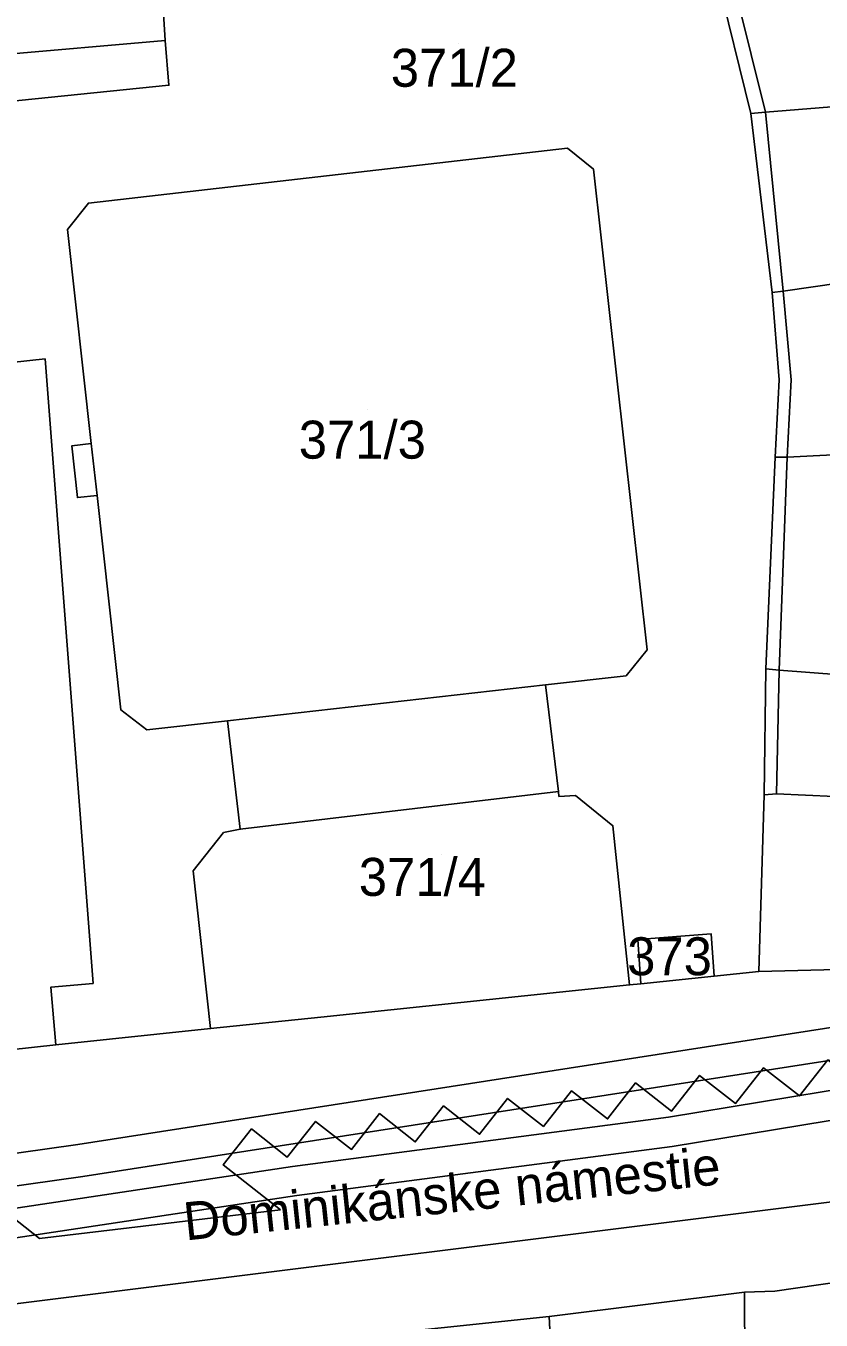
# Model space of a CAD drawing. Extents: x -263423 to -261326, y -1240067 to -1237864.
# Drawn here: x -263148.8 to -263106.9, y -1239574.4 to -1239506.3 of the extents above; entities that cross this region are included whole.
import ezdxf

# ---------------------------------------------------------------- set-up
doc = ezdxf.new("R2010")
doc.units = 0
for name, color, linetype in [('body_kn', 7, 'Continuous'), ('kladpar_druhypozemkov', 7, 'Continuous'), ('kladpar_hranice', 7, 'Continuous'), ('kladpar_parcelnecisla', 7, 'Continuous'), ('kladpar_plochy', 7, 'Continuous'), ('popisy', 7, 'Continuous'), ('tarchy_linie', 7, 'Continuous'), ('zappar_hrandruhpozemk', 7, 'Continuous')]:
    doc.layers.add(name, color=color, linetype=linetype)

msp = doc.modelspace()

# ---------------------------------------------------------------- linework, layer by layer
at = {"layer": 'body_kn'}
for p, q in [((-263141.44, -1239507.05), (-263141.44, -1239507.05)), ((-263141.24, -1239509.4), (-263141.24, -1239509.4)), ((-263110.6, -1239510.88), (-263110.6, -1239510.88)), ((-263109.84, -1239510.82), (-263109.84, -1239510.82)), ((-263109.84, -1239510.82), (-263109.84, -1239510.82)), ((-263120.26, -1239512.72), (-263120.26, -1239512.72)), ((-263118.89, -1239513.81), (-263118.89, -1239513.81)), ((-263145.48, -1239515.6), (-263145.48, -1239515.6)), ((-263145.48, -1239515.6), (-263145.48, -1239515.6)), ((-263146.59, -1239517), (-263146.59, -1239517)), ((-263109.49, -1239520.32), (-263109.49, -1239520.32)), ((-263108.91, -1239520.25), (-263108.91, -1239520.25)), ((-263108.91, -1239520.25), (-263108.91, -1239520.25)), ((-263147.76, -1239523.81), (-263147.76, -1239523.81)), ((-263109.12, -1239524.91), (-263109.12, -1239524.91)), ((-263108.48, -1239524.91), (-263108.48, -1239524.91)), ((-263146.35, -1239528.38), (-263146.35, -1239528.38)), ((-263145.33, -1239528.27), (-263145.33, -1239528.27)), ((-263145.33, -1239528.27), (-263145.33, -1239528.27)), ((-263109.32, -1239528.98), (-263109.32, -1239528.98)), ((-263108.69, -1239528.99), (-263108.69, -1239528.99)), ((-263108.69, -1239528.99), (-263108.69, -1239528.99)), ((-263146.06, -1239531.11), (-263146.06, -1239531.11)), ((-263145.02, -1239531), (-263145.02, -1239531)), ((-263116.07, -1239539.12), (-263116.07, -1239539.12)), ((-263109.81, -1239540.13), (-263109.81, -1239540.13)), ((-263117.17, -1239540.49), (-263117.17, -1239540.49)), ((-263109.11, -1239540.2), (-263109.11, -1239540.2)), ((-263109.11, -1239540.2), (-263109.11, -1239540.2)), ((-263121.41, -1239540.97), (-263121.41, -1239540.97)), ((-263143.77, -1239542.29), (-263143.77, -1239542.29)), ((-263138.16, -1239542.86), (-263138.16, -1239542.86)), ((-263138.16, -1239542.86), (-263138.16, -1239542.86)), ((-263142.41, -1239543.34), (-263142.41, -1239543.34)), ((-263120.74, -1239546.58), (-263120.74, -1239546.58)), ((-263120.71, -1239546.84), (-263120.71, -1239546.84)), ((-263119.84, -1239546.79), (-263119.84, -1239546.79)), ((-263109.9, -1239546.76), (-263109.9, -1239546.76)), ((-263109.26, -1239546.7), (-263109.26, -1239546.7)), ((-263138.37, -1239548.75), (-263138.37, -1239548.75)), ((-263137.49, -1239548.57), (-263137.49, -1239548.57)), ((-263137.49, -1239548.57), (-263137.49, -1239548.57)), ((-263117.87, -1239548.39), (-263117.87, -1239548.39)), ((-263139.97, -1239550.76), (-263139.97, -1239550.76)), ((-263116.56, -1239554.37), (-263116.56, -1239554.37)), ((-263116.56, -1239554.37), (-263116.56, -1239554.37)), ((-263112.69, -1239554.08), (-263112.69, -1239554.08)), ((-263112.53, -1239556.3), (-263112.53, -1239556.3)), ((-263110.18, -1239556.06), (-263110.18, -1239556.06)), ((-263147.46, -1239556.88), (-263147.46, -1239556.88)), ((-263145.24, -1239556.69), (-263145.24, -1239556.69)), ((-263116.99, -1239556.77), (-263116.99, -1239556.77)), ((-263116.39, -1239556.71), (-263116.39, -1239556.71)), ((-263133.25, -1239558.46), (-263133.25, -1239558.46)), ((-263139.05, -1239559.07), (-263139.05, -1239559.07)), ((-263147.2, -1239559.93), (-263147.2, -1239559.93)), ((-263109.93, -1239561.13), (-263109.93, -1239561.13)), ((-263116.67, -1239561.93), (-263116.67, -1239561.93)), ((-263113.3, -1239561.53), (-263113.3, -1239561.53)), ((-263120.04, -1239562.34), (-263120.04, -1239562.34)), ((-263108.05, -1239562.61), (-263108.05, -1239562.61)), ((-263126.78, -1239563.14), (-263126.78, -1239563.14)), ((-263123.41, -1239562.74), (-263123.41, -1239562.74)), ((-263111.41, -1239563.01), (-263111.41, -1239563.01)), ((-263133.52, -1239563.95), (-263133.52, -1239563.95)), ((-263130.15, -1239563.54), (-263130.15, -1239563.54)), ((-263118.15, -1239563.82), (-263118.15, -1239563.82)), ((-263114.94, -1239563.73), (-263114.94, -1239563.73)), ((-263114.79, -1239563.42), (-263114.79, -1239563.42)), ((-263136.89, -1239564.35), (-263136.89, -1239564.35)), ((-263124.89, -1239564.63), (-263124.89, -1239564.63)), ((-263121.53, -1239564.22), (-263121.53, -1239564.22)), ((-263146.04, -1239565.17), (-263146.04, -1239565.17)), ((-263128.27, -1239565.03), (-263128.27, -1239565.03)), ((-263114.74, -1239565.27), (-263114.74, -1239565.27)), ((-263135.01, -1239565.83), (-263135.01, -1239565.83)), ((-263131.63, -1239565.43), (-263131.63, -1239565.43)), ((-263138.38, -1239566.24), (-263138.38, -1239566.24)), ((-263134.74, -1239566.33), (-263134.74, -1239566.33)), ((-263145.78, -1239566.85), (-263145.78, -1239566.85)), ((-263134.51, -1239567.86), (-263134.51, -1239567.86)), ((-263135.37, -1239568.6), (-263135.37, -1239568.6)), ((-263148.05, -1239570.12), (-263148.05, -1239570.12)), ((-263109.35, -1239572.89), (-263109.35, -1239572.89)), ((-263110.94, -1239572.95), (-263110.94, -1239572.95)), ((-263110.94, -1239572.95), (-263110.94, -1239572.95)), ((-263121.22, -1239574.23), (-263121.22, -1239574.23)), ((-263121.22, -1239574.23), (-263121.22, -1239574.23))]:
    msp.add_line(p, q, dxfattribs=at)
at = {"layer": 'kladpar_druhypozemkov'}
for p, q in [((-263125.98, -1239507.18), (-263125.98, -1239507.18)), ((-263130.81, -1239526.49), (-263130.81, -1239526.49)), ((-263126.91, -1239549.88), (-263126.91, -1239549.88)), ((-263113.99, -1239554.83), (-263113.99, -1239554.83))]:
    msp.add_line(p, q, dxfattribs=at)
at = {"layer": 'kladpar_hranice'}
for points in [[(-263143.86, -1239500.96), (-263141.83, -1239500.83), (-263141.44, -1239507.05), (-263141.24, -1239509.4), (-263153.8, -1239510.68), (-263153.09, -1239524.38), (-263192.74, -1239527.95), (-263193.44, -1239522.62), (-263195.66, -1239505.5), (-263154.66, -1239501.78), (-263143.86, -1239500.96)], [(-263153.8, -1239510.68), (-263141.24, -1239509.4), (-263141.44, -1239507.05), (-263141.83, -1239500.83)], [(-263093.92, -1239502.11), (-263093.5, -1239509.51), (-263101.79, -1239510.16), (-263109.84, -1239510.82), (-263110.6, -1239510.88), (-263112.37, -1239503.67), (-263111.66, -1239503.48), (-263102.02, -1239502.45), (-263093.92, -1239502.11)], [(-263112.37, -1239503.67), (-263110.6, -1239510.88), (-263109.49, -1239520.32), (-263109.12, -1239524.91), (-263109.32, -1239528.98), (-263109.81, -1239540.13), (-263109.9, -1239546.76), (-263110.18, -1239556.06), (-263112.53, -1239556.3), (-263112.69, -1239554.08), (-263116.56, -1239554.37), (-263116.39, -1239556.71), (-263116.99, -1239556.77), (-263117.87, -1239548.39), (-263119.84, -1239546.79), (-263120.71, -1239546.84), (-263120.74, -1239546.58), (-263121.41, -1239540.97), (-263117.17, -1239540.49), (-263116.07, -1239539.12), (-263118.89, -1239513.81), (-263120.26, -1239512.72), (-263145.48, -1239515.6), (-263146.59, -1239517), (-263145.33, -1239528.27), (-263146.35, -1239528.38), (-263146.06, -1239531.11), (-263145.02, -1239531), (-263143.77, -1239542.29), (-263142.41, -1239543.34), (-263138.16, -1239542.86), (-263137.49, -1239548.57), (-263138.37, -1239548.75), (-263139.97, -1239550.76), (-263139.05, -1239559.07), (-263147.2, -1239559.93), (-263147.46, -1239556.88), (-263145.24, -1239556.69), (-263147.76, -1239523.81), (-263153.09, -1239524.38)], [(-263093.5, -1239509.51), (-263093.46, -1239518.3), (-263101.38, -1239519.15), (-263108.91, -1239520.25), (-263109.49, -1239520.32), (-263110.6, -1239510.88), (-263109.84, -1239510.82), (-263101.79, -1239510.16), (-263093.5, -1239509.51)], [(-263145.48, -1239515.6), (-263120.26, -1239512.72), (-263118.89, -1239513.81), (-263116.07, -1239539.12), (-263117.17, -1239540.49), (-263121.41, -1239540.97), (-263138.16, -1239542.86), (-263142.41, -1239543.34), (-263143.77, -1239542.29), (-263145.02, -1239531), (-263146.06, -1239531.11), (-263146.35, -1239528.38), (-263145.33, -1239528.27), (-263146.59, -1239517), (-263145.48, -1239515.6)], [(-263093.46, -1239518.3), (-263093.5, -1239528.56), (-263099.75, -1239528.53), (-263108.69, -1239528.99), (-263109.32, -1239528.98), (-263109.12, -1239524.91), (-263109.49, -1239520.32), (-263108.91, -1239520.25), (-263101.38, -1239519.15), (-263093.46, -1239518.3)], [(-263153.09, -1239524.38), (-263147.76, -1239523.81), (-263145.24, -1239556.69), (-263147.46, -1239556.88), (-263147.2, -1239559.93), (-263152.03, -1239560.44)], [(-263093.5, -1239528.56), (-263093.67, -1239540.48), (-263099.41, -1239540.64), (-263102.66, -1239540.68), (-263109.11, -1239540.2), (-263109.81, -1239540.13), (-263109.32, -1239528.98), (-263108.69, -1239528.99), (-263099.75, -1239528.53), (-263093.5, -1239528.56)], [(-263099.41, -1239540.64), (-263093.67, -1239540.48), (-263093.82, -1239546.66), (-263102.75, -1239546.93), (-263106.2, -1239546.84), (-263109.26, -1239546.7), (-263109.9, -1239546.76), (-263109.81, -1239540.13), (-263109.11, -1239540.2), (-263102.66, -1239540.68), (-263099.41, -1239540.64)], [(-263138.16, -1239542.86), (-263121.41, -1239540.97), (-263120.74, -1239546.58), (-263120.71, -1239546.84), (-263119.84, -1239546.79), (-263117.87, -1239548.39), (-263116.99, -1239556.77), (-263133.25, -1239558.46), (-263139.05, -1239559.07), (-263139.97, -1239550.76), (-263138.37, -1239548.75), (-263137.49, -1239548.57), (-263138.16, -1239542.86)], [(-263093.82, -1239546.66), (-263093.78, -1239555.64), (-263110.18, -1239556.06), (-263109.9, -1239546.76), (-263109.26, -1239546.7), (-263106.2, -1239546.84), (-263102.75, -1239546.93), (-263093.82, -1239546.66)], [(-263116.56, -1239554.37), (-263112.69, -1239554.08), (-263112.53, -1239556.3), (-263116.39, -1239556.71), (-263116.56, -1239554.37)], [(-263152.03, -1239560.44), (-263147.2, -1239559.93), (-263139.05, -1239559.07), (-263133.25, -1239558.46), (-263116.99, -1239556.77), (-263116.39, -1239556.71), (-263112.53, -1239556.3), (-263110.18, -1239556.06), (-263093.78, -1239555.64)], [(-263094.33, -1239584.51), (-263103.52, -1239585.03), (-263107.29, -1239585.14), (-263110.48, -1239585.25), (-263110.66, -1239582.32), (-263110.91, -1239580.28), (-263110.94, -1239572.95), (-263109.35, -1239572.89), (-263100.02, -1239571.54), (-263100.03, -1239571.44), (-263094.34, -1239570.77), (-263094.22, -1239572.27), (-263094.27, -1239577.42), (-263094.43, -1239577.42), (-263094.33, -1239584.51)], [(-263100.02, -1239571.54), (-263109.35, -1239572.89), (-263110.94, -1239572.95), (-263121.22, -1239574.23), (-263132.59, -1239575.41)], [(-263110.94, -1239572.95), (-263110.91, -1239580.28), (-263110.66, -1239582.32), (-263110.48, -1239585.25), (-263115.39, -1239585.35), (-263117.75, -1239585.47), (-263120.63, -1239585.58), (-263120.87, -1239581.12), (-263121.22, -1239574.23), (-263110.94, -1239572.95)], [(-263121.22, -1239574.23), (-263120.87, -1239581.12), (-263120.63, -1239585.58), (-263126.74, -1239585.76), (-263129.09, -1239585.95), (-263129.08, -1239586.58), (-263131.75, -1239586.78), (-263131.86, -1239585.79), (-263131.88, -1239585.57), (-263132.07, -1239582.46), (-263132.59, -1239575.41), (-263121.22, -1239574.23)]]:
    msp.add_lwpolyline(points, dxfattribs=at)
at = {"layer": 'kladpar_plochy'}
for points in [[(-263143.86, -1239500.96), (-263141.83, -1239500.83), (-263141.44, -1239507.05), (-263141.24, -1239509.4), (-263153.8, -1239510.68), (-263153.09, -1239524.38), (-263192.74, -1239527.95), (-263193.44, -1239522.62), (-263195.66, -1239505.5), (-263154.66, -1239501.78)], [(-263093.92, -1239502.11), (-263093.5, -1239509.51), (-263101.79, -1239510.16), (-263109.84, -1239510.82), (-263110.6, -1239510.88), (-263112.37, -1239503.67), (-263111.66, -1239503.48), (-263102.02, -1239502.45)], [(-263093.5, -1239509.51), (-263093.46, -1239518.3), (-263101.38, -1239519.15), (-263108.91, -1239520.25), (-263109.49, -1239520.32), (-263110.6, -1239510.88), (-263109.84, -1239510.82), (-263101.79, -1239510.16)], [(-263145.48, -1239515.6), (-263120.26, -1239512.72), (-263118.89, -1239513.81), (-263116.07, -1239539.12), (-263117.17, -1239540.49), (-263121.41, -1239540.97), (-263138.16, -1239542.86), (-263142.41, -1239543.34), (-263143.77, -1239542.29), (-263145.02, -1239531), (-263146.06, -1239531.11), (-263146.35, -1239528.38), (-263145.33, -1239528.27), (-263146.59, -1239517)], [(-263093.46, -1239518.3), (-263093.5, -1239528.56), (-263099.75, -1239528.53), (-263108.69, -1239528.99), (-263109.32, -1239528.98), (-263109.12, -1239524.91), (-263109.49, -1239520.32), (-263108.91, -1239520.25), (-263101.38, -1239519.15)], [(-263093.5, -1239528.56), (-263093.67, -1239540.48), (-263099.41, -1239540.64), (-263102.66, -1239540.68), (-263109.11, -1239540.2), (-263109.81, -1239540.13), (-263109.32, -1239528.98), (-263108.69, -1239528.99), (-263099.75, -1239528.53)], [(-263099.41, -1239540.64), (-263093.67, -1239540.48), (-263093.82, -1239546.66), (-263102.75, -1239546.93), (-263106.2, -1239546.84), (-263109.26, -1239546.7), (-263109.9, -1239546.76), (-263109.81, -1239540.13), (-263109.11, -1239540.2), (-263102.66, -1239540.68)], [(-263138.16, -1239542.86), (-263121.41, -1239540.97), (-263120.74, -1239546.58), (-263120.71, -1239546.84), (-263119.84, -1239546.79), (-263117.87, -1239548.39), (-263116.99, -1239556.77), (-263133.25, -1239558.46), (-263139.05, -1239559.07), (-263139.97, -1239550.76), (-263138.37, -1239548.75), (-263137.49, -1239548.57)], [(-263093.82, -1239546.66), (-263093.78, -1239555.64), (-263110.18, -1239556.06), (-263109.9, -1239546.76), (-263109.26, -1239546.7), (-263106.2, -1239546.84), (-263102.75, -1239546.93)], [(-263116.56, -1239554.37), (-263112.69, -1239554.08), (-263112.53, -1239556.3), (-263116.39, -1239556.71)], [(-263094.33, -1239584.51), (-263103.52, -1239585.03), (-263107.29, -1239585.14), (-263110.48, -1239585.25), (-263110.66, -1239582.32), (-263110.91, -1239580.28), (-263110.94, -1239572.95), (-263109.35, -1239572.89), (-263100.02, -1239571.54), (-263100.03, -1239571.44), (-263094.34, -1239570.77), (-263094.22, -1239572.27), (-263094.27, -1239577.42), (-263094.43, -1239577.42)], [(-263110.94, -1239572.95), (-263110.91, -1239580.28), (-263110.66, -1239582.32), (-263110.48, -1239585.25), (-263115.39, -1239585.35), (-263117.75, -1239585.47), (-263120.63, -1239585.58), (-263120.87, -1239581.12), (-263121.22, -1239574.23)], [(-263121.22, -1239574.23), (-263120.87, -1239581.12), (-263120.63, -1239585.58), (-263126.74, -1239585.76), (-263129.09, -1239585.95), (-263129.08, -1239586.58), (-263131.75, -1239586.78), (-263131.86, -1239585.79), (-263131.88, -1239585.57), (-263132.07, -1239582.46), (-263132.59, -1239575.41)]]:
    msp.add_lwpolyline(points, close=True, dxfattribs=at)
for points in [[(-263153.8, -1239510.68), (-263141.24, -1239509.4), (-263141.44, -1239507.05), (-263141.83, -1239500.83)], [(-263112.37, -1239503.67), (-263110.6, -1239510.88), (-263109.49, -1239520.32), (-263109.12, -1239524.91), (-263109.32, -1239528.98), (-263109.81, -1239540.13), (-263109.9, -1239546.76), (-263110.18, -1239556.06), (-263112.53, -1239556.3), (-263112.69, -1239554.08), (-263116.56, -1239554.37), (-263116.39, -1239556.71), (-263116.99, -1239556.77), (-263117.87, -1239548.39), (-263119.84, -1239546.79), (-263120.71, -1239546.84), (-263120.74, -1239546.58), (-263121.41, -1239540.97), (-263117.17, -1239540.49), (-263116.07, -1239539.12), (-263118.89, -1239513.81), (-263120.26, -1239512.72), (-263145.48, -1239515.6), (-263146.59, -1239517), (-263145.33, -1239528.27), (-263146.35, -1239528.38), (-263146.06, -1239531.11), (-263145.02, -1239531), (-263143.77, -1239542.29), (-263142.41, -1239543.34), (-263138.16, -1239542.86), (-263137.49, -1239548.57), (-263138.37, -1239548.75), (-263139.97, -1239550.76), (-263139.05, -1239559.07), (-263147.2, -1239559.93), (-263147.46, -1239556.88), (-263145.24, -1239556.69), (-263147.76, -1239523.81), (-263153.09, -1239524.38)], [(-263153.09, -1239524.38), (-263147.76, -1239523.81), (-263145.24, -1239556.69), (-263147.46, -1239556.88), (-263147.2, -1239559.93), (-263152.03, -1239560.44)], [(-263187.16, -1239578.29), (-263187.46, -1239570.84), (-263187.49, -1239570.1), (-263187.81, -1239564.07), (-263183.37, -1239563.69), (-263152.03, -1239560.44), (-263147.2, -1239559.93), (-263139.05, -1239559.07), (-263133.25, -1239558.46), (-263116.99, -1239556.77), (-263116.39, -1239556.71), (-263112.53, -1239556.3), (-263110.18, -1239556.06), (-263093.78, -1239555.64)], [(-263100.02, -1239571.54), (-263109.35, -1239572.89), (-263110.94, -1239572.95), (-263121.22, -1239574.23), (-263132.59, -1239575.41)]]:
    msp.add_lwpolyline(points, dxfattribs=at)
at = {"layer": 'tarchy_linie'}
for points in [[(-263185.95, -1239572.52), (-263145.78, -1239566.85), (-263093.03, -1239558.66), (-263044.58, -1239553.16), (-263018.82, -1239552.67), (-262994.63, -1239549.81), (-262948.06, -1239534.97)], [(-263192.88, -1239575.95), (-263179.14, -1239573.04), (-263157.82, -1239569.8), (-263134.74, -1239566.33), (-263114.94, -1239563.73), (-263090.46, -1239559.7), (-263054.88, -1239555.38), (-263040.51, -1239554.18), (-263032.13, -1239554.16), (-263020, -1239554.28), (-263009.64, -1239553), (-262997.81, -1239551.93), (-262971.43, -1239544.83), (-262952.77, -1239538.58)], [(-263193.2, -1239574.43), (-263185.9, -1239572.89), (-263185.95, -1239572.52), (-263186.19, -1239570.84), (-263146.04, -1239565.17), (-263093.29, -1239556.98)], [(-263090.21, -1239561.23), (-263114.74, -1239565.27), (-263134.51, -1239567.86), (-263157.59, -1239571.33), (-263178.82, -1239574.56)]]:
    msp.add_lwpolyline(points, dxfattribs=at)
at = {"layer": 'zappar_hrandruhpozemk'}
for p, q in [((-263109.84, -1239510.82), (-263111.66, -1239503.48)), ((-263153.93, -1239508.14), (-263141.44, -1239507.05)), ((-263108.91, -1239520.25), (-263109.84, -1239510.82)), ((-263108.48, -1239524.91), (-263108.91, -1239520.25)), ((-263108.69, -1239528.99), (-263108.48, -1239524.91)), ((-263145.33, -1239528.27), (-263145.02, -1239531)), ((-263109.11, -1239540.2), (-263108.69, -1239528.99)), ((-263109.11, -1239540.2), (-263109.26, -1239546.7)), ((-263137.49, -1239548.57), (-263120.74, -1239546.58)), ((-263187.16, -1239578.29), (-263096.63, -1239566.97)), ((-263135.37, -1239568.6), (-263148.05, -1239570.12))]:
    msp.add_line(p, q, dxfattribs=at)
for points in [[(-263103.19, -1239560.32), (-263104.67, -1239562.21), (-263106.56, -1239560.72), (-263108.05, -1239562.61), (-263109.93, -1239561.13), (-263111.41, -1239563.01), (-263113.3, -1239561.53), (-263114.79, -1239563.42), (-263116.67, -1239561.93), (-263118.15, -1239563.82), (-263120.04, -1239562.34), (-263121.53, -1239564.22), (-263123.41, -1239562.74), (-263124.89, -1239564.63), (-263126.78, -1239563.14), (-263128.27, -1239565.03), (-263130.15, -1239563.54), (-263131.63, -1239565.43), (-263133.52, -1239563.95), (-263135.01, -1239565.83), (-263136.89, -1239564.35), (-263138.38, -1239566.24), (-263135.37, -1239568.6)], [(-263148.05, -1239570.12), (-263152.94, -1239566.27), (-263154.42, -1239568.16), (-263156.31, -1239566.67), (-263157.79, -1239568.56), (-263154.79, -1239570.92), (-263156.68, -1239571.15), (-263171.99, -1239569.45), (-263184.85, -1239570.99), (-263187.46, -1239570.84)]]:
    msp.add_lwpolyline(points, dxfattribs=at)

# ---------------------------------------------------------------- texts
at = {"layer": 'kladpar_parcelnecisla'}
for s, p in [('371/2', (-263129.561, -1239509.48)), ('371/3', (-263134.407, -1239529.06)), ('371/4', (-263131.245, -1239552.08)), ('373', (-263117.117, -1239556.26))]:
    msp.add_text(s, height=2, dxfattribs=at).set_placement(p)
at = {"layer": 'popisy'}
msp.add_text('Dominikánske námestie', height=2, rotation=6, dxfattribs=at).set_placement((-263140.36, -1239570.224))

doc.saveas('drawing.dxf')
